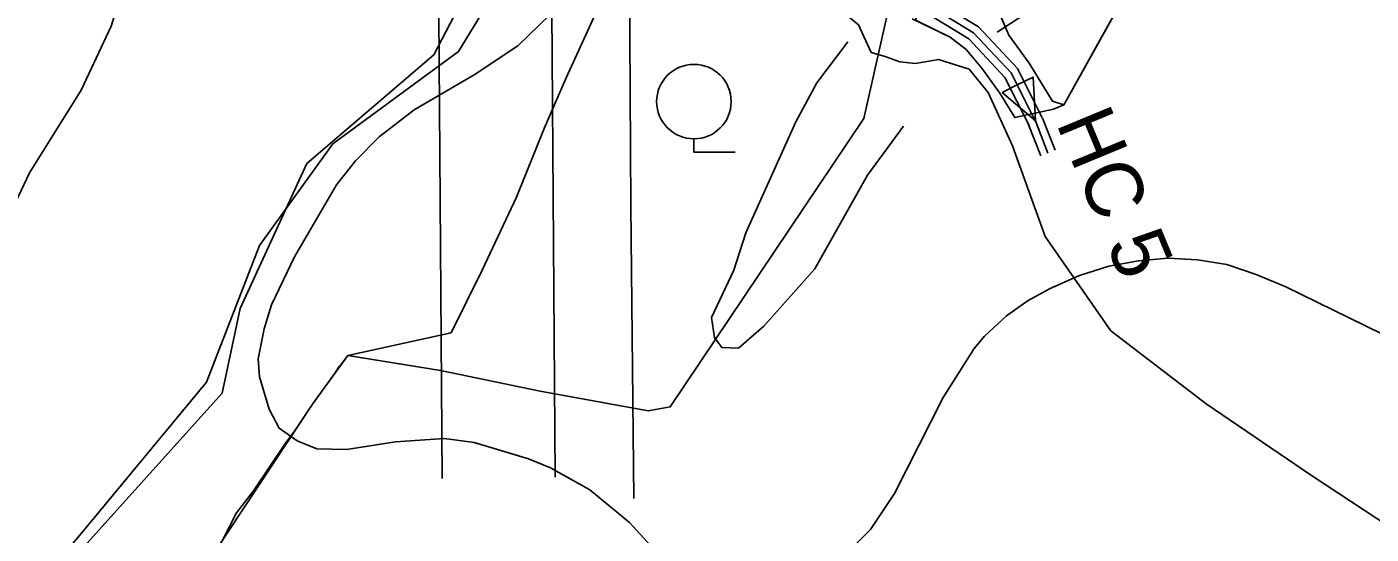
# Model space of a CAD drawing. Extents: x -662620 to -656370, y -1067090 to -1062990.
# Drawn here: x -658438.7 to -658085.6, y -1066290.2 to -1066156.9 of the extents above; entities that cross this region are included whole.
import ezdxf

# ---------------------------------------------------------------- set-up
doc = ezdxf.new("R2010")
doc.units = 0
for name, color, linetype in [('ELEK__VEDENÍ_VN_-_NADZEMNÍ', 7, 'Continuous'), ('ELEK__VEDENÍ_VVN_-_NADZEMNÍ', 7, 'Continuous'), ('HRANICE_KATASTRÁLNÍHO_ÚZEMÍ', 7, 'Continuous'), ('OBVOD_PÚ', 7, 'Continuous'), ('Organizacni_opatreni_ochranne_zatravnení__protierozni_rozmistovani_plodin__osevni_postup__stridani_plodin', 7, 'Continuous'), ('ORNÁ_PŮDA_-_STÁVAJÍCÍ', 7, 'Continuous'), ('OSTATNÍ_PLOCHA_-_STÁVAJÍCÍ', 7, 'Continuous'), ('OVOCNÝ_SAD_-_STÁVAJÍCÍ', 7, 'Continuous'), ('OVOCNÝ_SAD_-_ZNAČKA', 7, 'Continuous'), ('POLNÍ_CESTA_STÁVAJÍCÍ_-_KRAJ', 7, 'Continuous'), ('POLNÍ_CESTA_STÁVAJÍCÍ_-_OSA', 7, 'Continuous'), ('Popis_objektú_polních_cest_stávajících', 7, 'Continuous'), ('SDELOVACÍ_VEDENÍ_-_PODZEMNÍ', 7, 'Continuous'), ('VRSTEVNICE_ZDŮRAZNĚNÁ', 7, 'Continuous'), ('VRSTEVNICE_ZÁKLADNÍ', 7, 'Continuous')]:
    doc.layers.add(name, color=color, linetype=linetype)

msp = doc.modelspace()

# ---------------------------------------------------------------- linework, layer by layer
at = {"layer": 'ELEK__VEDENÍ_VN_-_NADZEMNÍ'}
msp.add_lwpolyline([(-658329.68, -1066275.66), (-658331.53, -1066007.67), (-658377.43, -1065796.27), (-658425.98, -1065572.49), (-658431.73, -1065546.01)], dxfattribs=at)
at = {"layer": 'ELEK__VEDENÍ_VVN_-_NADZEMNÍ'}
for points in [[(-658143.6, -1065366.43), (-658167.84, -1065439.13), (-658202.48, -1065541.95), (-658241.62, -1065658.23), (-658283.03, -1065781.93), (-658282.55, -1065909.7), (-658281.02, -1066039.46), (-658280.08, -1066204), (-658279.27, -1066280.92)], [(-658166.37, -1065373.74), (-658226.48, -1065552.24), (-658303.49, -1065780.98), (-658301.72, -1066029.74), (-658299.99, -1066275.27)]]:
    msp.add_lwpolyline(points, dxfattribs=at)
at = {"layer": 'HRANICE_KATASTRÁLNÍHO_ÚZEMÍ'}
for points in [[(-658206.13, -1066154.78), (-658196.21, -1066159.63), (-658191.98, -1066162.85), (-658187.86, -1066167.8), (-658183.09, -1066174.32), (-658179.17, -1066180.77), (-658169.03, -1066178.58), (-658166.3, -1066177.41), (-658165.58, -1066176.18), (-658122.89, -1066099.28)], [(-658430.93, -1066297.92), (-658423.14, -1066288.5), (-658420.21, -1066284.95), (-658391.57, -1066250.28), (-658377.63, -1066214.41), (-658358.4, -1066187.67), (-658325.34, -1066163.45), (-658318.37, -1066151.93)]]:
    msp.add_lwpolyline(points, dxfattribs=at)
at = {"layer": 'OBVOD_PÚ'}
for points in [[(-658165.58, -1066176.18), (-658122.89, -1066099.28)], [(-658212.64, -1066153.45), (-658213.44, -1066156.94)], [(-658213.44, -1066156.94), (-658218.83, -1066180.98)], [(-658206.13, -1066154.78), (-658196.21, -1066159.63)], [(-658196.21, -1066159.63), (-658191.98, -1066162.85)], [(-658191.98, -1066162.85), (-658187.86, -1066167.8)], [(-658187.86, -1066167.8), (-658183.09, -1066174.32)], [(-658183.09, -1066174.32), (-658179.17, -1066180.77)], [(-658179.17, -1066180.77), (-658169.03, -1066178.58)], [(-658169.03, -1066178.58), (-658166.3, -1066177.41)], [(-658166.3, -1066177.41), (-658165.58, -1066176.18)], [(-658218.83, -1066180.98), (-658269.71, -1066256.8)], [(-658354.43, -1066243.27), (-658363.75, -1066256.1)], [(-658330.05, -1066247.21), (-658354.43, -1066243.27)], [(-658303.93, -1066252.64), (-658330.05, -1066247.21)], [(-658275.48, -1066257.86), (-658303.93, -1066252.64)], [(-658363.75, -1066256.1), (-658389.34, -1066294.89)], [(-658269.71, -1066256.8), (-658275.48, -1066257.86)]]:
    msp.add_lwpolyline(points, dxfattribs=at)
at = {"layer": 'Organizacni_opatreni_ochranne_zatravnení__protierozni_rozmistovani_plodin__osevni_postup__stridani_plodin'}
msp.add_lwpolyline([(-658515.32, -1066087.97), (-658515.1, -1066087.3), (-658463.1, -1066099.7), (-658439.9, -1066104), (-658420, -1066108.1), (-658378.44, -1066116.48), (-658322, -1066128.5), (-658314.14, -1066130.32), (-658331.87, -1066164.3), (-658365.21, -1066192.88), (-658382.67, -1066230.98), (-658387.44, -1066253.2), (-658528.66, -1066410.12), (-658550.72, -1066405.24), (-658611.9, -1066385.13)], close=True, dxfattribs=at)
at = {"layer": 'ORNÁ_PŮDA_-_STÁVAJÍCÍ'}
for p, q in [((-658122.89, -1066099.28), (-658165.58, -1066176.18)), ((-658180.78, -1066159.1), (-658187.91, -1066142.4)), ((-658288.97, -1066152.69), (-658297.09, -1066170.36)), ((-658175.44, -1066166.5), (-658180.78, -1066159.1)), ((-658169.25, -1066176.5), (-658175.44, -1066166.5)), ((-658297.09, -1066170.36), (-658302.84, -1066183.67)), ((-658166.3, -1066177.41), (-658169.25, -1066176.5)), ((-658165.58, -1066176.18), (-658166.3, -1066177.41)), ((-658302.84, -1066183.67), (-658310.15, -1066201.69)), ((-658310.15, -1066201.69), (-658319.16, -1066220.91)), ((-658319.16, -1066220.91), (-658327.28, -1066237.3)), ((-658327.28, -1066237.3), (-658354.43, -1066243.27)), ((-658354.43, -1066243.27), (-658356.41, -1066245.99)), ((-658357.74, -1066247.82), (-658363.75, -1066256.1)), ((-658356.8, -1066246.26), (-658357.74, -1066247.82)), ((-658356.41, -1066245.99), (-658356.8, -1066246.26)), ((-658363.75, -1066256.1), (-658368.44, -1066263.21)), ((-658368.44, -1066263.21), (-658370.83, -1066266.32)), ((-658370.83, -1066266.32), (-658379.2, -1066278.9)), ((-658379.2, -1066278.9), (-658383.7, -1066284.61)), ((-658383.7, -1066284.61), (-658387.44, -1066292))]:
    msp.add_line(p, q, dxfattribs=at)
for points in [[(-658070.35, -1066046.95), (-658090.43, -1066075.98), (-658097.58, -1066086.33), (-658122.89, -1066099.28), (-658165.58, -1066176.18), (-658166.3, -1066177.41), (-658169.25, -1066176.5), (-658175.44, -1066166.5), (-658180.78, -1066159.1), (-658187.91, -1066142.4), (-658187.76, -1066132.17), (-658182.81, -1066117.54), (-658182.21, -1066115.42), (-658163.13, -1066090.08), (-658145.05, -1066066.49), (-658110.93, -1066021.37), (-658101.18, -1066007.91), (-658092.15, -1065990.55), (-658084.49, -1065971.7)], [(-658288.97, -1066152.69), (-658297.09, -1066170.36), (-658302.84, -1066183.67), (-658310.15, -1066201.69), (-658319.16, -1066220.91), (-658327.28, -1066237.3), (-658354.43, -1066243.27), (-658356.41, -1066245.99), (-658356.8, -1066246.26), (-658357.74, -1066247.82), (-658363.75, -1066256.1), (-658368.44, -1066263.21), (-658370.83, -1066266.32), (-658379.2, -1066278.9), (-658383.7, -1066284.61), (-658387.44, -1066292)]]:
    msp.add_lwpolyline(points, dxfattribs=at)
at = {"layer": 'OSTATNÍ_PLOCHA_-_STÁVAJÍCÍ'}
for p, q in [((-658187.91, -1066142.4), (-658180.78, -1066159.1)), ((-658187.91, -1066142.4), (-658180.78, -1066159.1)), ((-658196.21, -1066159.63), (-658205.31, -1066155.18)), ((-658196.21, -1066159.63), (-658205.31, -1066155.18)), ((-658191.98, -1066162.85), (-658196.21, -1066159.63)), ((-658191.98, -1066162.85), (-658196.21, -1066159.63)), ((-658180.78, -1066159.1), (-658175.44, -1066166.5)), ((-658180.78, -1066159.1), (-658175.44, -1066166.5)), ((-658187.86, -1066167.8), (-658191.98, -1066162.85)), ((-658187.86, -1066167.8), (-658191.98, -1066162.85)), ((-658183.09, -1066174.32), (-658187.86, -1066167.8)), ((-658183.09, -1066174.32), (-658187.86, -1066167.8)), ((-658175.44, -1066166.5), (-658169.25, -1066176.5)), ((-658175.44, -1066166.5), (-658169.25, -1066176.5)), ((-658179.17, -1066180.77), (-658183.09, -1066174.32)), ((-658179.17, -1066180.77), (-658183.09, -1066174.32)), ((-658169.03, -1066178.58), (-658179.17, -1066180.77)), ((-658169.03, -1066178.58), (-658179.17, -1066180.77)), ((-658169.25, -1066176.5), (-658166.3, -1066177.41)), ((-658169.25, -1066176.5), (-658166.3, -1066177.41)), ((-658166.3, -1066177.41), (-658169.03, -1066178.58)), ((-658166.3, -1066177.41), (-658169.03, -1066178.58))]:
    msp.add_line(p, q, dxfattribs=at)
msp.add_lwpolyline([(-658205.31, -1066155.18), (-658204.47, -1066153.07), (-658202.87, -1066147.52), (-658202.53, -1066144.04), (-658189.64, -1066125.29), (-658182.21, -1066115.42), (-658182.81, -1066117.54), (-658187.76, -1066132.17), (-658187.91, -1066142.4), (-658180.78, -1066159.1), (-658175.44, -1066166.5), (-658169.25, -1066176.5), (-658166.3, -1066177.41), (-658169.03, -1066178.58), (-658179.17, -1066180.77), (-658183.09, -1066174.32), (-658187.86, -1066167.8), (-658191.98, -1066162.85), (-658196.21, -1066159.63)], close=True, dxfattribs=at)
msp.add_lwpolyline([(-658205.31, -1066155.18), (-658204.47, -1066153.07), (-658202.87, -1066147.52), (-658202.53, -1066144.04), (-658189.64, -1066125.29), (-658182.21, -1066115.42), (-658182.81, -1066117.54), (-658187.76, -1066132.17), (-658187.91, -1066142.4), (-658180.78, -1066159.1), (-658175.44, -1066166.5), (-658169.25, -1066176.5), (-658166.3, -1066177.41), (-658169.03, -1066178.58), (-658179.17, -1066180.77), (-658183.09, -1066174.32), (-658187.86, -1066167.8), (-658191.98, -1066162.85), (-658196.21, -1066159.63)], close=True, dxfattribs=at)
at = {"layer": 'OVOCNÝ_SAD_-_STÁVAJÍCÍ'}
for p, q in [((-658297.09, -1066170.36), (-658288.97, -1066152.69)), ((-658212.64, -1066153.45), (-658213.44, -1066156.94)), ((-658213.44, -1066156.94), (-658218.83, -1066180.98)), ((-658302.84, -1066183.67), (-658297.09, -1066170.36)), ((-658218.83, -1066180.98), (-658269.71, -1066256.8)), ((-658310.15, -1066201.69), (-658302.84, -1066183.67)), ((-658319.16, -1066220.91), (-658310.15, -1066201.69)), ((-658327.28, -1066237.3), (-658319.16, -1066220.91)), ((-658354.43, -1066243.27), (-658327.28, -1066237.3)), ((-658352.79, -1066243.53), (-658354.43, -1066243.27)), ((-658330.05, -1066247.21), (-658352.79, -1066243.53)), ((-658303.93, -1066252.64), (-658330.05, -1066247.21)), ((-658275.48, -1066257.86), (-658303.93, -1066252.64)), ((-658269.71, -1066256.8), (-658275.48, -1066257.86))]:
    msp.add_line(p, q, dxfattribs=at)
msp.add_lwpolyline([(-658352.79, -1066243.53), (-658354.43, -1066243.27), (-658327.28, -1066237.3), (-658319.16, -1066220.91), (-658310.15, -1066201.69), (-658302.84, -1066183.67), (-658297.09, -1066170.36), (-658288.97, -1066152.69), (-658284.5, -1066139.3), (-658275.58, -1066137.06), (-658263.67, -1066139.18), (-658247.06, -1066143.4), (-658233.2, -1066147.11), (-658222.79, -1066150.2), (-658212.66, -1066153.43), (-658212.64, -1066153.45), (-658213.44, -1066156.94), (-658218.83, -1066180.98), (-658269.71, -1066256.8), (-658275.48, -1066257.86), (-658303.93, -1066252.64), (-658330.05, -1066247.21)], close=True, dxfattribs=at)
at = {"layer": 'OVOCNÝ_SAD_-_ZNAČKA'}
for points in [[(-658263.5, -1066189.82), (-658263.5, -1066186.36)], [(-658263.5, -1066189.82), (-658252.66, -1066189.82)]]:
    msp.add_lwpolyline(points, dxfattribs=at)
msp.add_circle((-658263.5, -1066176.57), 9.79, dxfattribs=at)
at = {"layer": 'POLNÍ_CESTA_STÁVAJÍCÍ_-_KRAJ'}
for points in [[(-658967.52, -1065769.01), (-658951.89, -1065782.34), (-658875.38, -1065900.77), (-658852.07, -1065929.66), (-658826.91, -1065954.14), (-658791.3, -1065980.85), (-658732.55, -1066024.13), (-658710.54, -1066035.32), (-658686.05, -1066044.76), (-658656.29, -1066052.78), (-658540.54, -1066074.87), (-658266.12, -1066134.28), (-658219.04, -1066146.27), (-658204.21, -1066152.22), (-658191.28, -1066160.08), (-658181.78, -1066170.2), (-658175.55, -1066182.65)], [(-658964.93, -1065765.97), (-658948.85, -1065779.68), (-658872.13, -1065898.42), (-658849.11, -1065926.97), (-658824.31, -1065951.09), (-658788.91, -1065977.64), (-658730.44, -1066020.71), (-658708.91, -1066031.66), (-658684.8, -1066040.95), (-658655.4, -1066048.88), (-658539.74, -1066070.95), (-658265.21, -1066130.39), (-658217.8, -1066142.45), (-658202.42, -1066148.63), (-658188.74, -1066156.94), (-658178.46, -1066167.89), (-658171.97, -1066180.87)], [(-658171.94, -1066180.93), (-658168.63, -1066189.36)], [(-658175.66, -1066182.4), (-658172.36, -1066190.83)]]:
    msp.add_lwpolyline(points, dxfattribs=at)
at = {"layer": 'POLNÍ_CESTA_STÁVAJÍCÍ_-_OSA'}
for points in [[(-658966.23, -1065767.49), (-658950.37, -1065781.01), (-658873.76, -1065899.59), (-658850.59, -1065928.31), (-658825.61, -1065952.62), (-658790.11, -1065979.25), (-658731.5, -1066022.42), (-658709.73, -1066033.49), (-658685.42, -1066042.85), (-658655.84, -1066050.83), (-658540.14, -1066072.91), (-658265.67, -1066132.34), (-658218.42, -1066144.36), (-658203.31, -1066150.43), (-658190.01, -1066158.51), (-658180.12, -1066169.05), (-658173.76, -1066181.76)], [(-658173.8, -1066181.67), (-658170.49, -1066190.09)]]:
    msp.add_lwpolyline(points, dxfattribs=at)
at = {"layer": 'Popis_objektú_polních_cest_stávajících'}
for p, q in [((-658174.36, -1066170.11), (-658178.54, -1066172.2)), ((-658173.8, -1066181.67), (-658174.36, -1066170.11)), ((-658178.54, -1066172.2), (-658182.48, -1066174.18)), ((-658182.48, -1066174.18), (-658173.8, -1066181.67))]:
    msp.add_line(p, q, dxfattribs=at)
msp.add_lwpolyline([(-658182.48, -1066174.18), (-658173.8, -1066181.67), (-658174.36, -1066170.11), (-658178.54, -1066172.2)], close=True, dxfattribs=at)
at = {"layer": 'SDELOVACÍ_VEDENÍ_-_PODZEMNÍ'}
msp.add_lwpolyline([(-658523.47, -1066086.39), (-658459.2, -1066100.14), (-658389.94, -1066114.27), (-658304.98, -1066132.67), (-658242.8, -1066146.34), (-658226.63, -1066151.13), (-658220.22, -1066156.44), (-658216.91, -1066163.65), (-658213.26, -1066164.73), (-658209.39, -1066166.11), (-658205.27, -1066166.55), (-658199.27, -1066165.54), (-658191.21, -1066168.05), (-658186.21, -1066174.16), (-658179.82, -1066188.18), (-658171.19, -1066212.06), (-658153.94, -1066236.84), (-658128.96, -1066255.96), (-658101.29, -1066274.87), (-658070.26, -1066295.29), (-658065.34, -1066295.45), (-658064.97, -1066295.8), (-658051.49, -1066304.99)], dxfattribs=at)
msp.add_lwpolyline([(-658523.47, -1066086.39), (-658459.2, -1066100.14), (-658389.94, -1066114.27), (-658304.98, -1066132.67), (-658242.8, -1066146.34), (-658226.63, -1066151.13), (-658220.22, -1066156.44), (-658216.91, -1066163.65), (-658213.26, -1066164.73), (-658209.39, -1066166.11), (-658205.27, -1066166.55), (-658199.27, -1066165.54), (-658191.21, -1066168.05), (-658186.21, -1066174.16), (-658179.82, -1066188.18), (-658171.19, -1066212.06), (-658153.94, -1066236.84), (-658128.96, -1066255.96), (-658101.29, -1066274.87), (-658070.26, -1066295.29), (-658065.34, -1066295.45), (-658064.97, -1066295.8), (-658051.49, -1066304.99)], dxfattribs=at)
at = {"layer": 'VRSTEVNICE_ZDŮRAZNĚNÁ'}
for points in [[(-657953.8, -1066299.24), (-657955.09, -1066285.91), (-657955.09, -1066281.32), (-657957.67, -1066267.56), (-657960.68, -1066258.39), (-657967.42, -1066244.63), (-657973.01, -1066235.46), (-657982.04, -1066223.99), (-657998.38, -1066206.37), (-658032.48, -1066178.13), (-658048.68, -1066167.24), (-658086.37, -1066147.75), (-658095.97, -1066144.02), (-658117.47, -1066139.29), (-658126.07, -1066138.29), (-658138.97, -1066139.44), (-658151.87, -1066141.73), (-658164.77, -1066146.75), (-658173.36, -1066151.48), (-658183.83, -1066158.36)], [(-658223.06, -1066160.91), (-658231.22, -1066171.6), (-658236.71, -1066181.86), (-658249.9, -1066211.1), (-658253.05, -1066220.84), (-658258.84, -1066233.33), (-658258.07, -1066238.61), (-658256.2, -1066241.19), (-658251.76, -1066241.34), (-658245.17, -1066235.6), (-658231.69, -1066220.55), (-658217.94, -1066195.9), (-658208.48, -1066183.01)]]:
    msp.add_lwpolyline(points, dxfattribs=at)
at = {"layer": 'VRSTEVNICE_ZÁKLADNÍ'}
for points in [[(-658404.06, -1066096.23), (-658406.54, -1066115.07), (-658409.12, -1066129.98), (-658412.13, -1066142.59), (-658416.57, -1066156.78), (-658424.46, -1066173.55), (-658438.07, -1066195.33), (-658446.81, -1066213.68)], [(-658404.06, -1066096.23), (-658406.54, -1066115.07), (-658409.12, -1066129.98), (-658412.13, -1066142.59), (-658416.57, -1066156.78), (-658424.46, -1066173.55), (-658438.07, -1066195.33), (-658446.81, -1066213.68)], [(-658271.25, -1066297.23), (-658280.42, -1066287.2), (-658290.88, -1066278.6), (-658301.2, -1066272.86), (-658306.94, -1066270.43), (-658321.27, -1066266.13), (-658329.01, -1066265.13), (-658341.91, -1066265.99), (-658354.8, -1066267.99), (-658362.54, -1066267.85), (-658367.7, -1066265.7), (-658372.43, -1066262.4), (-658375.08, -1066257.42), (-658377.59, -1066248.93), (-658378.02, -1066244.2), (-658376.44, -1066236.32), (-658374.44, -1066230.01), (-658368.42, -1066217.4), (-658357.38, -1066198.48), (-658352.37, -1066192.18), (-658346.21, -1066185.87), (-658337.03, -1066178.71), (-658321.27, -1066169.53), (-658309.8, -1066161.94), (-658301.35, -1066153.77)], [(-658271.25, -1066297.23), (-658280.42, -1066287.2), (-658290.88, -1066278.6), (-658301.2, -1066272.86), (-658306.94, -1066270.43), (-658321.27, -1066266.13), (-658329.01, -1066265.13), (-658341.91, -1066265.99), (-658354.8, -1066267.99), (-658362.54, -1066267.85), (-658367.7, -1066265.7), (-658372.43, -1066262.4), (-658375.08, -1066257.42), (-658377.59, -1066248.93), (-658378.02, -1066244.2), (-658376.44, -1066236.32), (-658374.44, -1066230.01), (-658368.42, -1066217.4), (-658357.38, -1066198.48), (-658352.37, -1066192.18), (-658346.21, -1066185.87), (-658337.03, -1066178.71), (-658321.27, -1066169.53), (-658309.8, -1066161.94), (-658301.35, -1066153.77)], [(-658049.11, -1066253.23), (-658070.46, -1066243.63), (-658108.01, -1066225.28), (-658115.75, -1066221.99), (-658123.49, -1066219.41), (-658131.23, -1066218.12), (-658138.97, -1066217.69), (-658146.71, -1066218.4), (-658154.45, -1066219.84), (-658162.19, -1066222.27), (-658169.93, -1066225.71), (-658175.66, -1066228.87), (-658181.39, -1066232.88), (-658187.12, -1066238.18), (-658189.85, -1066241.48), (-658198.02, -1066254.38), (-658210.77, -1066279.6), (-658217.08, -1066289.06), (-658223.38, -1066295.37)], [(-658049.11, -1066253.23), (-658070.46, -1066243.63), (-658108.01, -1066225.28), (-658115.75, -1066221.99), (-658123.49, -1066219.41), (-658131.23, -1066218.12), (-658138.97, -1066217.69), (-658146.71, -1066218.4), (-658154.45, -1066219.84), (-658162.19, -1066222.27), (-658169.93, -1066225.71), (-658175.66, -1066228.87), (-658181.39, -1066232.88), (-658187.12, -1066238.18), (-658189.85, -1066241.48), (-658198.02, -1066254.38), (-658210.77, -1066279.6), (-658217.08, -1066289.06), (-658223.38, -1066295.37)]]:
    msp.add_lwpolyline(points, dxfattribs=at)

# ---------------------------------------------------------------- texts
at = {"layer": 'POLNÍ_CESTA_STÁVAJÍCÍ_-_OSA'}
msp.add_text('HC 5', height=15, rotation=292.5, dxfattribs=at).set_placement((-658168.47, -1066182.15))

doc.saveas('drawing.dxf')
